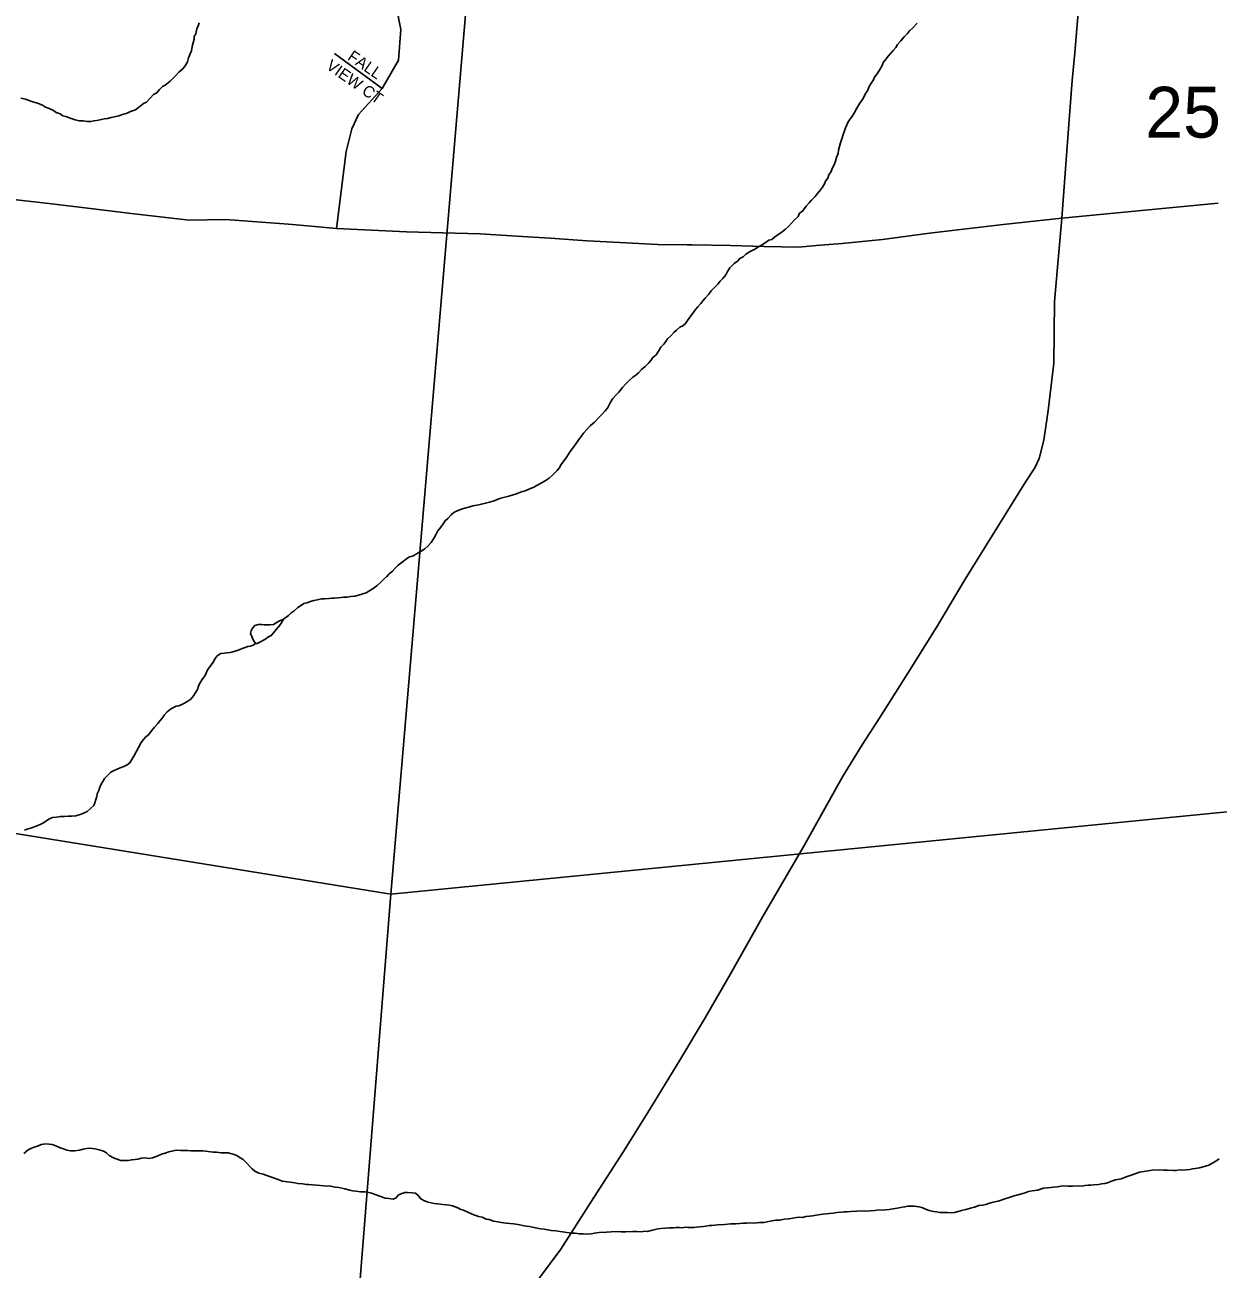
# Model space of a CAD drawing. Extents: x 0 to 1064, y 0 to 440.
# Drawn here: x 266.76 to 282.48, y 347.01 to 363.4 of the extents above; entities that cross this region are included whole.
import ezdxf

# ---------------------------------------------------------------- set-up
doc = ezdxf.new("R2010")
doc.units = 0
for name, color, linetype in [('GM_X_Minor_River', 7, 'Continuous'), ('GM_X_Section', 7, 'Continuous'), ('GM_X_Section_Text', 7, 'Continuous'), ('GM_X_State_Route', 7, 'Continuous'), ('GM_X_Township_Subdivision', 7, 'Continuous'), ('GM_X_Township_Subdivision_Text', 7, 'Continuous')]:
    doc.layers.add(name, color=color, linetype=linetype)

msp = doc.modelspace()

# ---------------------------------------------------------------- linework, layer by layer
at = {"layer": 'GM_X_Minor_River'}
for points in [[(269.056, 363.424), (269.043, 363.381), (269.024, 363.345), (269.01, 363.279), (268.991, 363.243), (268.99, 363.206), (268.976, 363.158), (268.963, 363.11), (268.956, 363.055), (268.936, 363.013), (268.917, 362.959), (268.903, 362.91), (268.871, 362.856), (268.84, 362.815), (268.79, 362.773), (268.74, 362.72), (268.672, 362.655), (268.61, 362.601), (268.573, 362.584), (268.535, 362.543), (268.498, 362.501), (268.454, 362.478), (268.411, 362.43), (268.361, 362.377), (268.324, 362.359), (268.28, 362.324), (268.218, 362.277), (268.151, 362.254), (268.108, 362.231), (268.046, 362.214), (267.997, 362.197), (267.942, 362.186), (267.899, 362.175), (267.85, 362.164)], [(277.537, 361.951), (277.55, 361.987), (277.57, 362.041), (277.609, 362.125), (277.653, 362.185), (277.685, 362.239), (277.716, 362.299), (277.755, 362.365), (277.799, 362.425), (277.831, 362.491), (277.856, 362.527), (277.875, 362.575), (277.907, 362.629), (277.939, 362.671), (277.952, 362.707), (277.983, 362.749), (278.021, 362.808), (278.053, 362.862), (278.066, 362.899), (278.104, 362.946), (278.135, 362.988), (278.167, 363.024), (278.198, 363.059), (278.229, 363.095), (278.255, 363.137), (278.292, 363.179), (278.342, 363.238), (278.386, 363.28), (278.411, 363.316), (278.455, 363.357), (278.511, 363.417)], [(267.85, 362.164), (267.808, 362.159), (267.747, 362.143), (267.71, 362.137), (267.667, 362.132), (267.63, 362.121), (267.582, 362.122), (267.527, 362.13), (267.479, 362.131), (267.424, 362.145), (267.37, 362.164), (267.298, 362.19), (267.262, 362.197), (267.226, 362.223), (267.171, 362.242), (267.136, 362.267), (267.07, 362.3), (267.033, 362.313), (266.992, 362.338), (266.925, 362.364), (266.877, 362.377), (266.841, 362.39), (266.805, 362.404), (266.769, 362.417), (266.708, 362.43)], [(273.972, 357.813), (274.016, 357.878), (274.054, 357.932), (274.085, 357.974), (274.117, 358.016), (274.167, 358.069), (274.211, 358.117), (274.261, 358.164), (274.323, 358.23), (274.367, 358.271), (274.404, 358.313), (274.435, 358.348), (274.455, 358.391), (274.474, 358.427), (274.506, 358.474), (274.549, 358.522), (274.581, 358.558), (274.631, 358.617), (274.675, 358.665), (274.718, 358.712), (274.768, 358.754), (274.805, 358.783), (274.843, 358.813), (274.88, 358.854), (274.93, 358.896), (274.973, 358.937), (275.005, 358.973), (275.03, 359.015), (275.074, 359.05), (275.105, 359.098), (275.137, 359.152), (275.174, 359.188), (275.2, 359.223), (275.225, 359.259), (275.269, 359.301), (275.306, 359.342), (275.343, 359.372), (275.387, 359.413), (275.424, 359.431), (275.461, 359.46), (275.486, 359.502), (275.518, 359.544), (275.562, 359.604), (275.593, 359.645), (275.625, 359.681), (275.662, 359.723), (275.688, 359.759), (275.719, 359.794), (275.769, 359.848), (275.8, 359.89), (275.85, 359.943), (275.888, 359.979), (275.919, 360.02), (275.951, 360.056), (275.994, 360.104), (276.014, 360.146), (276.045, 360.194), (276.102, 360.253), (276.145, 360.282), (276.176, 360.318), (276.219, 360.341), (276.257, 360.377), (276.312, 360.412), (276.374, 360.441), (276.423, 360.47), (276.46, 360.493), (276.51, 360.523), (276.559, 360.558), (276.596, 360.569), (276.633, 360.599), (276.677, 360.628), (276.732, 360.669), (276.776, 360.705), (276.819, 360.74), (276.857, 360.782), (276.894, 360.823), (276.944, 360.871), (276.964, 360.913), (277.001, 360.942), (277.051, 361.008), (277.089, 361.049), (277.12, 361.085), (277.17, 361.133), (277.195, 361.168), (277.226, 361.204), (277.264, 361.258), (277.29, 361.3), (277.303, 361.336), (277.334, 361.378), (277.347, 361.42), (277.379, 361.462), (277.392, 361.504), (277.418, 361.552), (277.437, 361.6), (277.451, 361.649), (277.47, 361.703), (277.477, 361.745), (277.491, 361.794), (277.504, 361.842), (277.524, 361.908), (277.537, 361.951)], [(270.166, 355.565), (270.231, 355.614), (270.268, 355.649), (270.306, 355.679), (270.355, 355.72), (270.392, 355.743), (270.436, 355.773), (270.472, 355.784), (270.521, 355.801), (270.564, 355.812), (270.613, 355.823), (270.668, 355.834), (270.705, 355.833), (270.766, 355.838), (270.802, 355.843), (270.839, 355.842), (270.881, 355.847), (270.924, 355.852), (270.961, 355.857), (271.003, 355.856), (271.052, 355.867), (271.107, 355.871), (271.174, 355.888), (271.211, 355.899), (271.254, 355.916), (271.291, 355.934), (271.347, 355.969), (271.402, 356.01), (271.446, 356.051), (271.49, 356.093), (271.527, 356.129), (271.558, 356.164), (271.602, 356.2), (271.639, 356.241), (271.677, 356.277), (271.714, 356.306), (271.77, 356.347), (271.819, 356.383), (271.874, 356.4), (271.918, 356.429), (271.979, 356.464), (272.029, 356.493), (272.066, 356.529), (272.11, 356.576), (272.142, 356.624), (272.173, 356.678), (272.199, 356.732), (272.237, 356.78), (272.268, 356.822), (272.294, 356.863), (272.331, 356.893), (272.375, 356.941), (272.412, 356.97), (272.455, 356.993), (272.51, 357.016), (272.566, 357.033), (272.608, 357.044), (272.658, 357.061), (272.737, 357.071), (272.774, 357.083), (272.829, 357.093), (272.878, 357.11), (272.939, 357.127), (272.982, 357.144), (273.031, 357.161), (273.08, 357.172), (273.135, 357.189), (273.19, 357.206), (273.233, 357.217), (273.288, 357.24), (273.35, 357.257), (273.399, 357.28), (273.454, 357.303), (273.51, 357.332), (273.565, 357.361), (273.614, 357.39), (273.664, 357.425), (273.707, 357.46), (273.77, 357.526), (273.801, 357.562), (273.82, 357.598), (273.865, 357.657), (273.896, 357.705), (273.941, 357.777), (273.972, 357.813)], [(269.796, 355.248), (269.767, 355.297), (269.75, 355.34), (269.732, 355.377), (269.739, 355.413), (269.759, 355.449), (269.79, 355.485), (269.839, 355.496), (269.875, 355.495), (269.912, 355.494), (269.948, 355.493), (269.985, 355.492), (270.033, 355.497), (270.07, 355.52), (270.114, 355.544), (270.157, 355.561), (270.166, 355.565)], [(269.796, 355.248), (269.82, 355.247), (269.857, 355.264), (269.919, 355.299), (269.968, 355.334), (270.005, 355.352), (270.037, 355.387), (270.068, 355.429), (270.099, 355.465), (270.131, 355.507), (270.166, 355.565)], [(267.123, 352.955), (267.178, 352.96), (267.233, 352.97), (267.281, 352.969), (267.324, 352.974), (267.379, 352.973), (267.433, 352.977), (267.489, 352.994), (267.525, 353.006), (267.581, 353.035), (267.63, 353.076), (267.668, 353.111), (267.681, 353.148), (267.694, 353.19), (267.707, 353.232), (267.714, 353.268), (267.734, 353.311), (267.747, 353.353), (267.766, 353.395), (267.785, 353.431), (267.811, 353.467), (267.855, 353.514), (267.892, 353.55), (267.935, 353.573), (267.978, 353.59), (268.015, 353.608), (268.064, 353.625), (268.107, 353.648), (268.144, 353.677), (268.17, 353.719), (268.195, 353.761), (268.227, 353.821), (268.259, 353.875), (268.291, 353.941), (268.323, 353.983), (268.354, 354.019), (268.391, 354.048), (268.429, 354.096), (268.467, 354.144), (268.51, 354.191), (268.542, 354.233), (268.573, 354.269), (268.598, 354.305), (268.636, 354.346), (268.679, 354.382), (268.716, 354.405), (268.753, 354.422), (268.79, 354.427), (268.827, 354.445), (268.864, 354.462), (268.907, 354.485), (268.944, 354.515), (268.982, 354.556), (269.001, 354.592), (269.033, 354.64), (269.046, 354.683), (269.065, 354.725), (269.103, 354.784), (269.135, 354.826), (269.167, 354.898), (269.198, 354.94), (269.242, 355), (269.268, 355.048), (269.293, 355.084), (269.343, 355.113), (269.385, 355.118), (269.422, 355.123), (269.465, 355.128), (269.501, 355.139), (269.544, 355.151), (269.581, 355.162), (269.624, 355.179), (269.661, 355.196), (269.698, 355.207), (269.734, 355.213), (269.777, 355.23), (269.796, 355.248)], [(266.754, 352.788), (266.803, 352.805), (266.839, 352.816), (266.876, 352.827), (266.919, 352.844), (266.962, 352.862), (267.005, 352.885), (267.049, 352.914), (267.086, 352.938), (267.123, 352.955)], [(266.748, 348.53), (266.804, 348.578), (266.841, 348.595), (266.884, 348.612), (266.939, 348.629), (266.976, 348.646), (267.037, 348.657), (267.08, 348.65), (267.122, 348.649), (267.17, 348.629), (267.224, 348.604), (267.267, 348.59), (267.315, 348.571), (267.363, 348.564), (267.412, 348.562), (267.479, 348.573), (267.528, 348.584), (267.577, 348.595), (267.619, 348.6), (267.68, 348.592), (267.741, 348.578), (267.795, 348.559), (267.837, 348.539), (267.872, 348.502), (267.926, 348.47), (267.962, 348.457), (268.023, 348.438), (268.071, 348.436), (268.12, 348.435), (268.169, 348.446), (268.212, 348.451), (268.248, 348.456), (268.297, 348.467), (268.346, 348.472), (268.394, 348.465)], [(268.394, 348.465), (268.443, 348.47), (268.504, 348.492), (268.56, 348.521), (268.609, 348.532), (268.658, 348.549), (268.695, 348.56), (268.756, 348.571), (268.81, 348.57), (268.847, 348.569), (268.908, 348.567), (268.944, 348.566), (268.981, 348.565), (269.035, 348.564), (269.102, 348.562), (269.139, 348.561), (269.175, 348.554), (269.242, 348.547), (269.284, 348.546), (269.345, 348.538), (269.393, 348.537), (269.436, 348.536), (269.502, 348.522), (269.551, 348.502), (269.598, 348.471), (269.634, 348.452), (269.682, 348.402), (269.717, 348.364), (269.753, 348.327), (269.788, 348.296), (269.843, 348.27), (269.897, 348.257), (269.981, 348.224), (270.023, 348.211), (270.096, 348.185), (270.15, 348.165), (270.186, 348.158), (270.253, 348.15), (270.314, 348.143), (270.356, 348.135), (270.423, 348.128), (270.465, 348.121), (270.501, 348.12), (270.55, 348.118), (270.605, 348.111), (270.702, 348.102), (270.787, 348.1), (270.847, 348.087), (270.896, 348.079), (270.974, 348.065), (271.041, 348.045), (271.077, 348.038), (271.119, 348.031), (271.18, 348.024), (271.241, 348.022), (271.289, 348.015), (271.326, 348.008), (271.374, 347.988), (271.434, 347.968), (271.506, 347.942), (271.555, 347.935), (271.609, 347.928), (271.652, 347.945), (271.678, 347.981), (271.727, 348.004), (271.764, 348.015), (271.8, 348.014), (271.861, 348.012), (271.903, 348.005), (271.939, 347.974), (271.974, 347.931), (272.022, 347.905), (272.07, 347.886), (272.113, 347.878), (272.149, 347.871), (272.198, 347.864), (272.264, 347.856), (272.313, 347.855), (272.349, 347.848), (272.391, 347.841), (272.428, 347.828), (272.464, 347.815), (272.5, 347.79), (272.536, 347.783), (272.596, 347.757), (272.65, 347.731), (272.734, 347.699), (272.783, 347.691), (272.837, 347.666), (272.873, 347.659), (272.934, 347.639), (272.988, 347.631), (273.036, 347.618), (273.097, 347.61), (273.146, 347.609), (273.194, 347.602), (273.255, 347.594), (273.315, 347.581), (273.364, 347.573), (273.406, 347.566), (273.448, 347.559)], [(278.725, 347.767), (278.768, 347.76), (278.804, 347.753), (278.865, 347.751), (278.913, 347.75), (278.956, 347.749), (279.005, 347.754), (279.054, 347.764), (279.097, 347.776), (279.152, 347.792), (279.213, 347.809), (279.268, 347.82), (279.323, 347.843), (279.378, 347.848), (279.415, 347.859), (279.452, 347.87), (279.513, 347.887), (279.58, 347.903), (279.617, 347.915), (279.654, 347.926), (279.709, 347.943), (279.752, 347.96), (279.789, 347.971), (279.825, 347.982), (279.874, 347.993), (279.936, 348.01), (279.979, 348.027), (280.027, 348.038), (280.095, 348.048), (280.174, 348.071), (280.229, 348.075), (280.272, 348.08), (280.308, 348.086), (280.357, 348.091), (280.43, 348.101), (280.497, 348.099), (280.558, 348.098), (280.643, 348.102), (280.686, 348.1), (280.722, 348.106), (280.765, 348.111), (280.801, 348.11), (280.838, 348.115), (280.899, 348.119), (280.942, 348.131), (280.985, 348.136), (281.033, 348.146), (281.07, 348.164), (281.126, 348.181), (281.199, 348.197), (281.279, 348.225), (281.358, 348.254), (281.438, 348.282), (281.524, 348.298), (281.609, 348.308), (281.7, 348.312), (281.755, 348.311), (281.81, 348.309), (281.889, 348.307), (281.925, 348.306), (281.962, 348.312), (282.011, 348.31), (282.053, 348.315), (282.102, 348.32), (282.139, 348.325), (282.175, 348.331), (282.23, 348.341), (282.279, 348.352), (282.353, 348.375), (282.408, 348.404), (282.445, 348.427), (282.489, 348.457)], [(273.448, 347.559), (273.509, 347.545), (273.551, 347.538), (273.6, 347.531), (273.648, 347.523), (273.69, 347.516), (273.751, 347.509), (273.812, 347.501), (273.872, 347.494), (273.927, 347.486), (273.969, 347.479), (274.006, 347.478), (274.066, 347.47), (274.115, 347.469), (274.17, 347.468), (274.218, 347.473), (274.261, 347.478), (274.322, 347.488), (274.419, 347.492), (274.48, 347.496), (274.578, 347.5), (274.614, 347.499), (274.675, 347.498), (274.766, 347.501), (274.821, 347.5), (274.882, 347.499), (274.924, 347.504), (274.961, 347.503), (275.028, 347.519), (275.096, 347.536), (275.138, 347.541), (275.199, 347.545), (275.248, 347.55), (275.303, 347.549), (275.339, 347.554), (275.382, 347.553), (275.418, 347.552), (275.455, 347.557), (275.497, 347.556), (275.534, 347.555), (275.57, 347.554), (275.607, 347.559), (275.65, 347.564), (275.698, 347.569), (275.735, 347.574), (275.772, 347.58), (275.808, 347.579), (275.887, 347.589), (275.973, 347.593), (276.058, 347.603), (276.125, 347.601), (276.18, 347.606), (276.222, 347.611), (276.265, 347.61), (276.308, 347.615), (276.356, 347.613), (276.435, 347.618), (276.496, 347.622), (276.576, 347.638), (276.649, 347.649), (276.704, 347.653), (276.759, 347.664), (276.826, 347.669), (276.875, 347.679), (276.923, 347.684), (276.966, 347.689), (277.003, 347.688), (277.045, 347.699), (277.094, 347.704), (277.137, 347.709), (277.21, 347.72), (277.271, 347.73), (277.314, 347.735), (277.357, 347.74), (277.411, 347.745), (277.454, 347.75), (277.509, 347.755), (277.552, 347.76), (277.588, 347.759), (277.637, 347.764), (277.716, 347.768), (277.789, 347.772), (277.832, 347.771), (277.893, 347.775), (277.954, 347.78), (278.002, 347.785), (278.045, 347.784), (278.094, 347.789), (278.142, 347.793), (278.222, 347.804), (278.277, 347.814), (278.313, 347.82), (278.35, 347.825), (278.387, 347.836), (278.423, 347.835), (278.472, 347.834), (278.532, 347.826), (278.575, 347.819), (278.635, 347.793), (278.671, 347.78), (278.725, 347.767)]]:
    msp.add_lwpolyline(points, dxfattribs=at)
at = {"layer": 'GM_X_Section'}
for points in [[(256.378, 370.759), (273.003, 368.703), (271.58, 351.945), (255.034, 354.618)], [(273.003, 368.703), (289.312, 369.882), (287.989, 353.559), (271.58, 351.945)], [(255.034, 354.618), (271.58, 351.945), (270.211, 334.756), (253.585, 338.375)], [(271.58, 351.945), (287.989, 353.559), (286.615, 337.115), (270.211, 334.756)]]:
    msp.add_lwpolyline(points, close=True, dxfattribs=at)
at = {"layer": 'GM_X_State_Route'}
for points in [[(280.587, 363.026), (280.621, 363.398), (280.725, 364.581), (280.86, 365.938), (280.94, 366.828), (281.014, 367.746), (281.057, 368.142), (281.084, 368.4), (281.106, 368.726), (281.14, 369.22), (281.214, 369.676), (281.305, 370.848), (281.41, 372.099), (281.507, 373.228), (281.513, 373.234), (281.601, 374.236), (281.615, 374.424)], [(280.418, 360.847), (280.498, 361.912), (280.553, 362.661), (280.587, 363.026)], [(264.647, 361.335), (264.724, 361.324), (265.275, 361.258), (265.869, 361.179), (266.408, 361.119), (267.002, 361.052), (267.481, 360.993), (268.159, 360.912), (268.923, 360.824), (269.404, 360.831), (270.232, 360.769), (270.531, 360.743)], [(280.418, 360.847), (281.652, 360.967), (282.476, 361.048)], [(270.531, 360.743), (270.866, 360.713), (271.787, 360.667), (272.267, 360.657), (272.758, 360.641), (273.238, 360.612), (273.68, 360.585), (274.166, 360.551), (274.596, 360.529), (275.094, 360.501), (275.482, 360.498)], [(277.877, 360.55), (278.054, 360.567), (278.674, 360.653), (279.644, 360.764), (280.418, 360.847)], [(280.236, 358.316), (280.31, 358.939), (280.32, 359.751), (280.354, 360.15), (280.418, 360.847)], [(275.482, 360.498), (275.501, 360.498), (275.549, 360.498), (276.053, 360.487), (276.497, 360.478), (276.952, 360.468), (277.183, 360.488), (277.524, 360.517), (277.877, 360.55)], [(273.397, 346.702), (273.821, 347.27), (274.255, 347.948), (274.644, 348.554), (275.002, 349.124), (275.386, 349.76), (275.72, 350.318), (276.066, 350.919), (276.483, 351.658), (277.018, 352.577), (277.529, 353.49), (277.787, 353.91), (278.019, 354.27), (278.39, 354.858), (278.773, 355.464), (279.145, 356.094), (279.585, 356.803), (279.943, 357.379), (280.062, 357.559), (280.119, 357.685), (280.179, 357.927), (280.229, 358.254), (280.236, 358.316)]]:
    msp.add_lwpolyline(points, dxfattribs=at)
at = {"layer": 'GM_X_Township_Subdivision'}
for points in [[(270.866, 360.713), (270.991, 361.727), (271.066, 362.026), (271.153, 362.213), (271.465, 362.557), (271.681, 362.929), (271.713, 363.333), (271.651, 363.644)], [(271.465, 362.557), (270.838, 363.02)]]:
    msp.add_lwpolyline(points, dxfattribs=at)

# ---------------------------------------------------------------- texts
at = {"layer": 'GM_X_Section_Text'}
msp.add_text('25', height=0.6697, rotation=0, dxfattribs=at).set_placement((281.516, 361.91))
at = {"layer": 'GM_X_Township_Subdivision_Text'}
for s, rotation, p in [('FALL', 325.4116, (270.999, 362.946)), ('VIEW CT', 324.9229, (270.716, 362.826))]:
    msp.add_text(s, height=0.1515, rotation=rotation, dxfattribs=at).set_placement(p)

doc.saveas('drawing.dxf')
